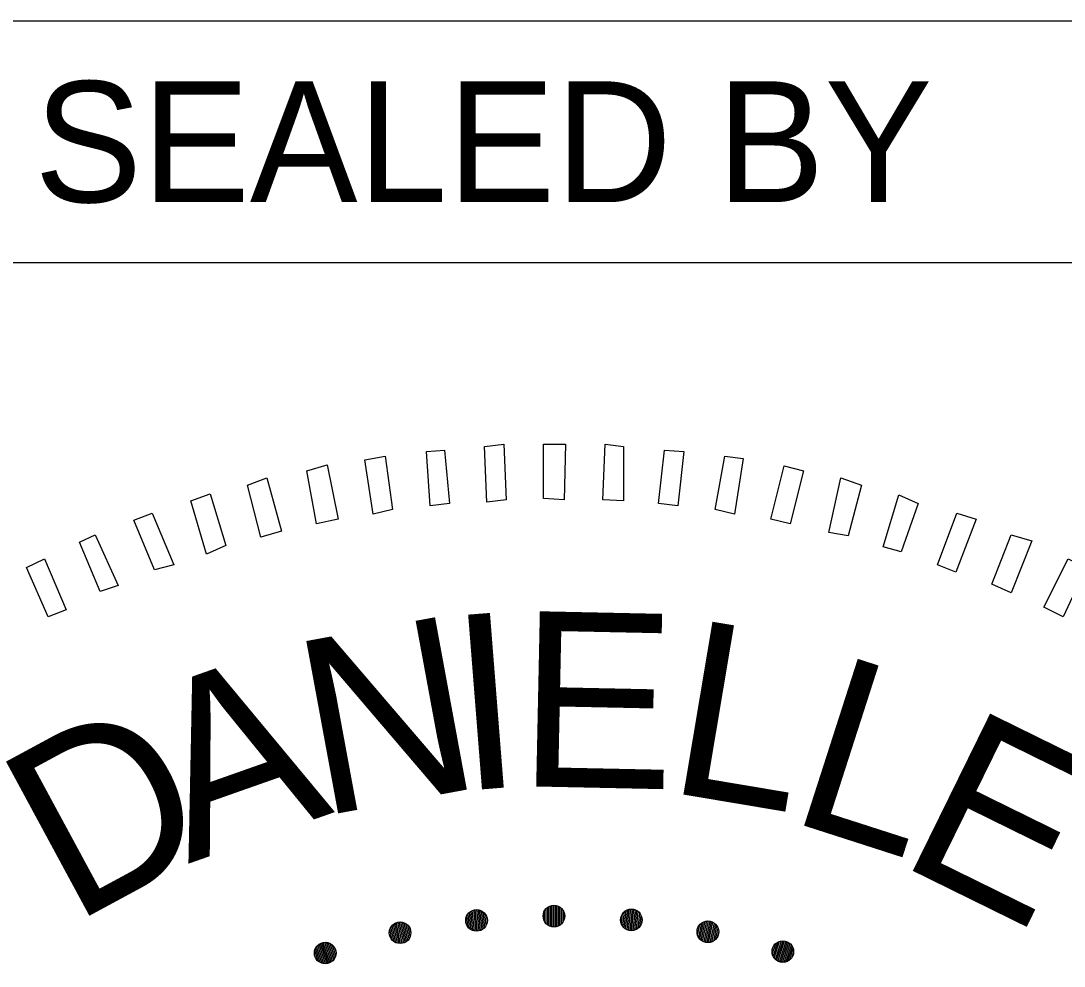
# Model space of a CAD drawing. Extents: x 1577619 to 1828281, y 483481 to 598136.
# Drawn here: x 1708972 to 1710698, y 514620 to 516185 of the extents above; entities that cross this region are included whole.
import ezdxf

# ---------------------------------------------------------------- set-up
doc = ezdxf.new("R2010")
doc.units = 0
for name, color, linetype in [('DESIGN - SHEET - Corner Text', 7, 'Continuous'), ('DESIGN - SHEET - Linework', 7, 'Continuous'), ('Volkert Engineer Seal', 7, 'Continuous')]:
    doc.layers.add(name, color=color, linetype=linetype)

msp = doc.modelspace()

# ---------------------------------------------------------------- linework, layer by layer
at = {"layer": 'DESIGN - SHEET - Linework'}
msp.add_line((1706804.8, 515784.6), (1712904.8, 515784.6), dxfattribs=at)
msp.add_lwpolyline([(1712904.8, 511184.6), (1706804.8, 511184.6), (1706804.8, 516184.6), (1712904.8, 516184.6)], close=True, dxfattribs=at)
at = {"layer": 'Volkert Engineer Seal'}
for p, q in [((1709727.5, 514678.2), (1709723.7, 514713.9)), ((1709730, 514678.7), (1709726.3, 514714)), ((1709841, 514690.7), (1709841, 514715.7)), ((1709843.5, 514688.5), (1709843.5, 514717.8)), ((1709846.1, 514687), (1709846.1, 514719.3)), ((1709848.6, 514686), (1709848.6, 514720.3)), ((1709851.1, 514685.5), (1709851.1, 514720.9)), ((1709853.7, 514685.3), (1709853.7, 514721.1)), ((1709856.2, 514685.4), (1709856.2, 514721)), ((1709858.8, 514685.9), (1709858.8, 514720.5)), ((1709861.3, 514686.9), (1709861.3, 514719.5)), ((1709863.8, 514688.3), (1709863.8, 514718.1)), ((1709866.4, 514690.3), (1709866.4, 514716.1)), ((1709974.9, 514680.4), (1709978.5, 514714.5)), ((1709977.4, 514679.5), (1709981.1, 514714.8)), ((1709979.9, 514679), (1709983.7, 514714.7)), ((1709982.4, 514678.9), (1709986.2, 514714.3)), ((1709711.4, 514685.4), (1709709.5, 514703.6)), ((1709714.3, 514682.3), (1709711.7, 514707.2)), ((1709717, 514680.4), (1709714, 514709.6)), ((1709719.7, 514679.2), (1709716.3, 514711.3)), ((1709722.4, 514678.5), (1709718.8, 514712.6)), ((1709724.9, 514678.2), (1709721.2, 514713.4)), ((1709732.5, 514679.4), (1709728.9, 514713.8)), ((1709734.9, 514680.6), (1709731.5, 514713.1)), ((1709737.3, 514682.3), (1709734.2, 514712)), ((1709739.6, 514684.6), (1709736.9, 514710.2)), ((1709741.8, 514688), (1709739.7, 514707.4)), ((1709743.7, 514694.4), (1709742.9, 514701.5)), ((1709838.4, 514694), (1709838.4, 514712.4)), ((1709868.9, 514693.4), (1709868.9, 514713)), ((1709871.5, 514699.6), (1709871.5, 514706.8)), ((1709965.7, 514689.4), (1709967.6, 514707.6)), ((1709967.8, 514685.8), (1709970.5, 514710.6)), ((1709970.1, 514683.4), (1709973.2, 514712.5)), ((1709972.5, 514681.6), (1709975.9, 514713.7)), ((1709985, 514679.2), (1709988.6, 514713.5)), ((1709987.6, 514679.8), (1709991.1, 514712.3)), ((1709990.3, 514681), (1709993.4, 514710.7)), ((1709993.1, 514682.8), (1709995.8, 514708.3)), ((1709995.9, 514685.6), (1709998, 514705)), ((1709999.1, 514691.5), (1709999.8, 514698.6)), ((1709586, 514663.5), (1709582.2, 514681.4)), ((1709589.2, 514660.8), (1709584, 514685.2)), ((1709592.1, 514659.2), (1709586, 514687.8)), ((1709594.9, 514658.2), (1709588.2, 514689.8)), ((1709597.6, 514657.8), (1709590.5, 514691.3)), ((1709600.2, 514657.7), (1709592.8, 514692.4)), ((1709602.7, 514658.1), (1709595.3, 514693.2)), ((1709605.2, 514658.7), (1709597.8, 514693.5)), ((1709607.6, 514659.8), (1709600.4, 514693.6)), ((1709609.8, 514661.2), (1709603.1, 514693.2)), ((1709612, 514663.1), (1709605.8, 514692.3)), ((1709614.1, 514665.7), (1709608.7, 514690.8)), ((1709615.9, 514669.2), (1709611.9, 514688.3)), ((1709617.1, 514675.8), (1709615.6, 514682.8)), ((1710091.7, 514671.4), (1710095.5, 514689.3)), ((1710093.5, 514667.6), (1710098.7, 514692.1)), ((1710095.5, 514665), (1710101.6, 514693.7)), ((1710097.7, 514663), (1710104.4, 514694.6)), ((1710100, 514661.5), (1710107.1, 514695)), ((1710102.4, 514660.4), (1710109.7, 514695.1)), ((1710104.8, 514659.7), (1710112.3, 514694.8)), ((1710107.3, 514659.3), (1710114.7, 514694.1)), ((1710109.9, 514659.3), (1710117.1, 514693)), ((1710112.6, 514659.7), (1710119.4, 514691.6)), ((1710115.4, 514660.5), (1710121.6, 514689.7)), ((1710118.3, 514662), (1710123.6, 514687.2)), ((1710121.4, 514664.5), (1710125.5, 514683.6)), ((1710125.2, 514670), (1710126.6, 514677)), ((1710220.3, 514631.4), (1710230.3, 514662.1)), ((1710222.4, 514629.7), (1710233, 514662.3)), ((1709463.5, 514628.6), (1709457.9, 514646)), ((1709467, 514626.2), (1709459.3, 514650)), ((1709470.1, 514625), (1709461, 514652.8)), ((1709473, 514624.3), (1709463, 514655)), ((1709475.7, 514624.2), (1709465.1, 514656.8)), ((1709478.3, 514624.4), (1709467.3, 514658.1)), ((1709480.8, 514625), (1709469.7, 514659.1)), ((1709483.1, 514625.9), (1709472.1, 514659.7)), ((1709485.4, 514627.2), (1709474.7, 514660)), ((1709487.5, 514628.9), (1709477.4, 514659.9)), ((1709489.5, 514631), (1709480.3, 514659.4)), ((1709491.3, 514633.7), (1709483.3, 514658.2)), ((1709492.7, 514637.4), (1709486.7, 514656)), ((1709493.2, 514644.1), (1709491, 514650.9)), ((1710215.2, 514640.4), (1710220.9, 514657.8)), ((1710216.6, 514636.5), (1710224.3, 514660.2)), ((1710218.3, 514633.6), (1710227.4, 514661.5)), ((1710224.6, 514628.3), (1710235.6, 514662.1)), ((1710227, 514627.3), (1710238.1, 514661.5)), ((1710229.4, 514626.7), (1710240.4, 514660.5)), ((1710232, 514626.4), (1710242.7, 514659.3)), ((1710234.7, 514626.5), (1710244.8, 514657.6)), ((1710237.6, 514627.1), (1710246.8, 514655.5)), ((1710240.6, 514628.3), (1710248.6, 514652.7)), ((1710244, 514630.4), (1710250, 514649)), ((1710248.3, 514635.5), (1710250.5, 514642.3))]:
    msp.add_line(p, q, dxfattribs=at)
for points in [[(1709648.8, 515382.2), (1709642.8, 515472.2), (1709672.8, 515474.2), (1709680.8, 515386.2)], [(1709742.8, 515388.2), (1709738.8, 515480.2), (1709770.8, 515484.2), (1709774.8, 515392.2)], [(1709836.8, 515394.2), (1709836.8, 515484.2), (1709872.8, 515484.2), (1709870.8, 515392.2)], [(1709934.8, 515392.2), (1709938.8, 515484.2), (1709968.8, 515480.2), (1709968.8, 515390.2)], [(1710026.8, 515386.2), (1710036.8, 515474.2), (1710068.8, 515472.2), (1710058.8, 515382.2)], [(1709554.8, 515368.2), (1709540.8, 515458.2), (1709574.8, 515464.2), (1709586.8, 515376.2)], [(1710120.8, 515376.2), (1710136.8, 515464.2), (1710166.8, 515460.2), (1710152.8, 515368.2)], [(1709460.8, 515352.2), (1709444.8, 515440.2), (1709478.8, 515450.2), (1709496.8, 515360.2)], [(1710212.8, 515360.2), (1710234.8, 515448.2), (1710266.8, 515440.2), (1710244.8, 515352.2)], [(1709368.8, 515330.2), (1709346.8, 515416.2), (1709378.8, 515428.2), (1709402.8, 515340.2)], [(1710308.8, 515338.2), (1710328.8, 515428.2), (1710362.8, 515416.2), (1710340.8, 515332.2)], [(1709278.8, 515302.2), (1709252.8, 515390.2), (1709284.8, 515402.2), (1709310.8, 515316.2)], [(1710398.8, 515314.2), (1710424.8, 515400.2), (1710456.8, 515386.2), (1710428.8, 515306.2)], [(1709192.8, 515276.2), (1709158.8, 515358.2), (1709188.8, 515370.2), (1709224.8, 515284.2)], [(1710488.8, 515284.2), (1710520.8, 515370.2), (1710552.8, 515360.2), (1710518.8, 515272.2)], [(1709102.8, 515240.2), (1709068.8, 515322.2), (1709094.8, 515334.2), (1709132.8, 515250.2)], [(1710578.8, 515252.2), (1710610.8, 515334.2), (1710644.8, 515324.2), (1710610.8, 515238.2)], [(1709016.8, 515198.2), (1708980.8, 515280.2), (1709010.8, 515294.2), (1709046.8, 515210.2)], [(1710664.8, 515214.2), (1710704.8, 515294.2), (1710734.8, 515280.2), (1710696.8, 515198.2)]]:
    msp.add_lwpolyline(points, close=True, dxfattribs=at)
for centre in [(1709725.8, 514696.1), (1709853.9, 514703.2), (1709982, 514696.9), (1709599.2, 514675.7), (1710108.7, 514677.2), (1710232.7, 514644.4), (1709475.4, 514642.1)]:
    msp.add_circle(centre, 17.9, dxfattribs=at)

# ---------------------------------------------------------------- texts
at = {"layer": 'DESIGN - SHEET - Corner Text'}
msp.add_text('SEALED BY', height=200, rotation=360, dxfattribs=at).set_placement((1708993.8, 515884.6))
at = {"layer": 'Volkert Engineer Seal'}
for s, rotation, p in [('N', 10.4633, (1709465.4, 514867.4)), ('I', 4.5259, (1709699.1, 514910.1)), ('E', 358.8072, (1709792.7, 514918.3)), ('L', 350.4656, (1710036.8, 514909.6)), ('L', 342.1602, (1710237.6, 514862.6)), ('A', 19.4238, (1709248.2, 514789.6)), ('D', 28.4009, (1709057, 514688.6)), ('E', 333.8187, (1710419.2, 514792.1))]:
    msp.add_text(s, height=290, rotation=rotation, dxfattribs=at).set_placement(p)

doc.saveas('drawing.dxf')
